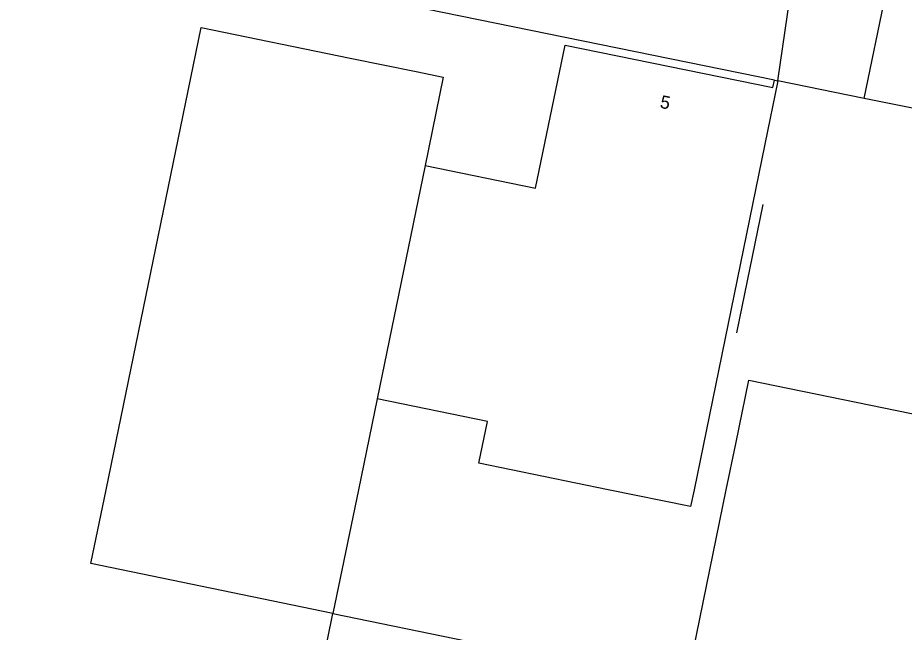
# Model space of a CAD drawing. Extents: x 157692 to 159670, y 381454 to 383289.
# Drawn here: x 158716.5 to 158784.9, y 382239 to 382286.4 of the extents above; entities that cross this region are included whole.
import ezdxf

# ---------------------------------------------------------------- set-up
doc = ezdxf.new("R2010")
doc.units = 0
for name, color, linetype in [('IMGEO_Muur', 7, 'Continuous'), ('IMGEO_Pand', 7, 'Continuous'), ('IMGEO_Pand_nummerreeks', 7, 'Continuous'), ('IMGEO_Parkeervlak_open', 7, 'Continuous'), ('IMGEO_Voetpad_open', 7, 'Continuous')]:
    doc.layers.add(name, color=color, linetype=linetype)

msp = doc.modelspace()

# ---------------------------------------------------------------- linework, layer by layer
at = {"layer": 'IMGEO_Muur'}
msp.add_lwpolyline([(158774.015, 382272.018), (158771.99, 382262.123)], dxfattribs=at)
at = {"layer": 'IMGEO_Pand'}
for points in [[(158740.836, 382240.44), (158722.149, 382244.289), (158723.325, 382250), (158729.667, 382280.789), (158730.675, 382285.686), (158742.158, 382283.335), (158747.254, 382282.292), (158749.35, 382281.863), (158747.95, 382275.046)], [(158747.95, 382275.046), (158756.482, 382273.294), (158758.758, 382284.334), (158774.797, 382281.051), (158774.915, 382281.626)], [(158775.174, 382281.573), (158774.171, 382276.675), (158768.711, 382250), (158768.445, 382248.698), (158762.079, 382250), (158752.1, 382252.041), (158752.766, 382255.271), (158744.243, 382257.017)], [(158774.915, 382281.626), (158775.174, 382281.573)], [(158747.95, 382275.046), (158744.243, 382257.017)], [(158763.076, 382210.26), (158771.2, 382250), (158771.926, 382253.549), (158772.929, 382258.447), (158795.793, 382253.767)], [(158744.243, 382257.017), (158742.801, 382250), (158740.836, 382240.44)], [(158671.809, 382190.668), (158680.461, 382232.951), (158678.021, 382233.45), (158681.465, 382250), (158682.369, 382254.342), (158703.589, 382250), (158706.81, 382249.341), (158703.463, 382233.125), (158703.898, 382233.044), (158703.868, 382232.929), (158737.91, 382225.935), (158740.836, 382240.44)], [(158740.836, 382240.44), (158765.247, 382235.426), (158752.653, 382174.095)]]:
    msp.add_lwpolyline(points, dxfattribs=at)
at = {"layer": 'IMGEO_Parkeervlak_open'}
msp.add_lwpolyline([(158781.85, 382280.218), (158775.174, 382281.573)], dxfattribs=at)
at = {"layer": 'IMGEO_Voetpad_open'}
for points in [[(158774.915, 382281.626), (158583.923, 382320.599)], [(158775.174, 382281.573), (158776.28, 382289.179)], [(158781.85, 382280.218), (158783.509, 382288.325)], [(158792.867, 382277.983), (158781.85, 382280.218)]]:
    msp.add_lwpolyline(points, dxfattribs=at)

# ---------------------------------------------------------------- texts
at = {"layer": 'IMGEO_Pand_nummerreeks'}
msp.add_text('5', height=1, rotation=348.43246, dxfattribs=at).set_placement((158766.028, 382279.498))

doc.saveas('drawing.dxf')
